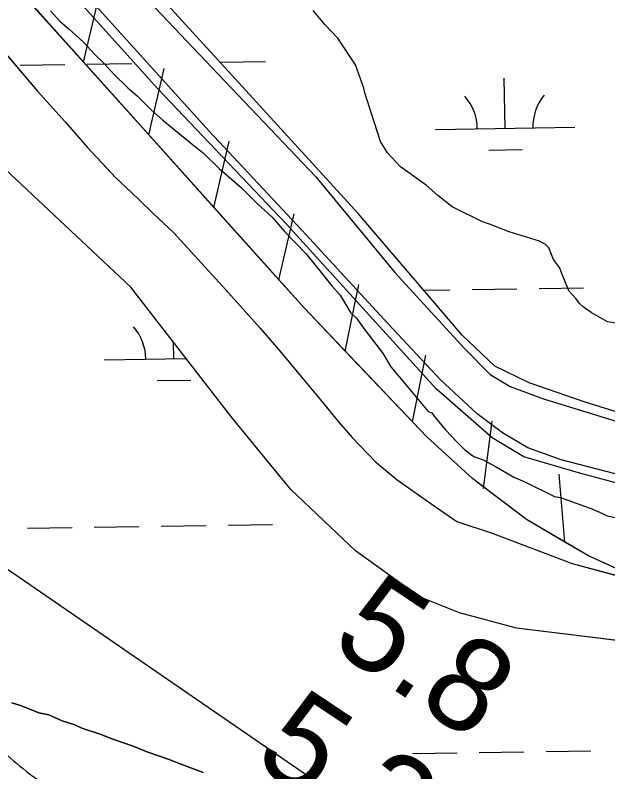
# Model space of a CAD drawing. Extents: x 3823584 to 3861785, y 301729 to 327625.
# Drawn here: x 3842186 to 3842612, y 324963 to 325506 of the extents above; entities that cross this region are included whole.
import ezdxf

# ---------------------------------------------------------------- set-up
doc = ezdxf.new("R2010")
doc.units = 0
for name, color, linetype in [('V-LEVE-TOET', 7, 'Continuous'), ('V-RIVR-EDGE', 7, 'Continuous'), ('V-RIVR-RANG', 7, 'Continuous'), ('V-RRAP-FSHR', 7, 'Continuous'), ('V-SITE-VEGE', 7, 'Continuous'), ('V-TOPO-MINR', 7, 'Continuous'), ('V-TOPO-SHOR', 7, 'Continuous'), ('V-WETL-SWMP', 7, 'Continuous')]:
    doc.layers.add(name, color=color, linetype=linetype)

msp = doc.modelspace()

# ---------------------------------------------------------------- linework, layer by layer
at = {"layer": 'V-LEVE-TOET'}
for points in [[(3842681.73, 325159.76), (3842578.21, 325186.66), (3842554.28, 325195.28), (3842536.14, 325206.08), (3842518.04, 325219.76), (3842491.73, 325244.12), (3842454.08, 325284.32), (3842392.08, 325351.74), (3842325.63, 325422.74), (3842242.14, 325515.1), (3842198.41, 325561.82)], [(3842238.95, 325562.44), (3842259.66, 325539.99), (3842332.14, 325463.78), (3842402.07, 325389.86), (3842458.93, 325321.22), (3842508.59, 325266.77), (3842527.27, 325247.95), (3842541.59, 325239.44), (3842565.52, 325230.5), (3842634.81, 325209.14)]]:
    msp.add_lwpolyline(points, dxfattribs=at)
at = {"layer": 'V-RIVR-EDGE'}
for points in [[(3836304.38, 325474.18), (3836346.41, 325438.32), (3836389.41, 325406.07), (3836417.64, 325385.43), (3836442.67, 325366.73), (3836470.25, 325340.95), (3836497.82, 325313.88), (3836554.9, 325258.45), (3836598.51, 325215.91), (3836636.36, 325181.1), (3836681.26, 325139.85), (3836737.07, 325093.42), (3836790.94, 325041.22), (3836840.33, 324993.52), (3836889.07, 324947.12), (3836934.61, 324907.14), (3836980.81, 324871.03), (3837015.47, 324849.09), (3837040.49, 324829.1), (3837085.39, 324787.2), (3837143.76, 324734.34), (3837181.61, 324700.82), (3837223.29, 324659.57), (3837272.05, 324619.59), (3837314.38, 324579.63), (3837346.45, 324546.76), (3837364.4, 324527.43), (3837395.83, 324500.35), (3837442.02, 324462.31), (3837492.71, 324422.97), (3837554.31, 324372.67), (3837573.56, 324361.05), (3837583.2, 324359.1), (3837596.69, 324352.64), (3837621.08, 324337.79), (3837648.03, 324319.73), (3837677.54, 324292.01), (3837718.58, 324249.48), (3837753.85, 324214.68), (3837781.43, 324188.89), (3837800.05, 324179.85), (3837819.95, 324170.8), (3837850.72, 324134.08), (3837874.45, 324110.23), (3837909.07, 324073.5), (3837941.78, 324040.64), (3837989.87, 323991.66), (3838022.58, 323960.72), (3838034.12, 323947.83), (3838046.3, 323933.66), (3838066.83, 323916.25), (3838089.91, 323892.41), (3838140.59, 323849.21), (3838186.14, 323811.17), (3838215.65, 323785.38), (3838265.68, 323736.4), (3838297.1, 323707.39), (3838336.87, 323671.94), (3838359.95, 323645.52), (3838385.62, 323627.46), (3838404.24, 323615.84), (3838421.56, 323601.65), (3838441.44, 323582.32), (3838460.05, 323567.49), (3838468.4, 323563.61), (3838484.45, 323555.21), (3838548.59, 323496.55), (3838595.44, 323464.29), (3838649.98, 323422.37), (3838701.3, 323379.82), (3838749.43, 323345.62), (3838798.22, 323317.86), (3838856.62, 323274.64), (3838932.99, 323221.74), (3838989.47, 323184.31), (3839037.6, 323150.12), (3839068.42, 323134.62), (3839093.42, 323104.98), (3839110.73, 323086.94), (3839122.93, 323081.12), (3839143.46, 323065.64), (3839172.34, 323044.36), (3839190.96, 323032.74), (3839215.99, 323015.96), (3839242.32, 323006.26), (3839316.8, 322969.43), (3839341.84, 322955.87), (3839371.38, 322944.22), (3839391.29, 322935.81), (3839417.61, 322920.32), (3839461.26, 322894.5), (3839483.71, 322873.23), (3839520.3, 322851.28), (3839555.6, 322828.69), (3839599.9, 322806.72), (3839718.7, 322751.14), (3839768.14, 322726.59), (3839807.95, 322705.92), (3839836.85, 322696.21), (3839865.1, 322680.71), (3839887.57, 322667.8), (3839924.17, 322652.28), (3839969.76, 322630.31), (3840004.43, 322612.22), (3840037.82, 322597.35), (3840085.35, 322579.88), (3840108.46, 322565.68), (3840121.92, 322548.93), (3840123.18, 322539.92), (3840122.53, 322533.5), (3840118, 322521.29), (3840112.84, 322514.24), (3840095.47, 322509.14), (3840089.68, 322509.15), (3840085.17, 322504.66), (3840084.51, 322498.23), (3840085.78, 322491.8), (3840130.72, 322467.26), (3840169.89, 322448.52), (3840197.51, 322439.45), (3840209.08, 322437.5), (3840231.59, 322441.3), (3840246.39, 322448.98), (3840266.34, 322458.57), (3840273.43, 322466.27), (3840278.59, 322471.4), (3840288.9, 322480.37), (3840295.98, 322484.85), (3840301.77, 322484.84), (3840308.2, 322484.82), (3840320.4, 322479.01), (3840324.87, 322470), (3840326.78, 322461.63), (3840338.32, 322450.03), (3840344.74, 322444.88), (3840366.58, 322437.75), (3840385.84, 322428.06), (3840421.8, 322409.33), (3840466.1, 322385.43), (3840492.41, 322368.65), (3840506.53, 322357.04), (3840533.49, 322340.26), (3840559.18, 322331.2), (3840587.44, 322322.13), (3840611.85, 322311.78), (3840642.02, 322296.28), (3840678.62, 322276.26), (3840712.64, 322255.6), (3840733.18, 322242.05), (3840784.53, 322210.43), (3840835.89, 322183.3), (3840892.39, 322153.59), (3840923.85, 322139.37), (3840950.82, 322127.08), (3840989.33, 322099.99), (3841017.57, 322082.56), (3841061.24, 322062.52), (3841092.69, 322044.45), (3841151.1, 322005.09), (3841210.78, 321964.44), (3841240.29, 321939.29), (3841299.97, 321894.79), (3841335.89, 321862.55), (3841374.37, 321823.89), (3841411.57, 321789.72), (3841444.92, 321758.14), (3841469.94, 321736.22), (3841482.12, 321723.98), (3841496.22, 321704.66), (3841509.05, 321694.34), (3841523.18, 321687.23), (3841573.9, 321660.75), (3841623.97, 321631.69), (3841667.62, 321606.51), (3841696.52, 321593.59), (3841738.26, 321575.48), (3841787.07, 321556.72), (3841815.99, 321552.15), (3841851.33, 321544.99), (3841886.66, 321533.33), (3841930.32, 321511.36), (3841950.22, 321498.46), (3841977.18, 321482.96), (3841998.38, 321476.48), (3842052.99, 321463.49), (3842082.55, 321456.34), (3842109.52, 321444.7), (3842146.12, 321427.26), (3842196.2, 321402.06), (3842241.13, 321374.95), (3842288.63, 321345.26), (3842321.38, 321327.18), (3842366.94, 321295.56), (3842395.19, 321280.07), (3842429.22, 321264.55), (3842452.35, 321258.71), (3842470.97, 321249.66)], [(3841667.07, 325337.41), (3841677, 325339.12), (3841683.78, 325337.9), (3841698.09, 325326.31), (3841699.65, 325312.36), (3841706.78, 325294.81), (3841726.66, 325274.83), (3841750.92, 325252.45), (3841797.88, 325224.84), (3841841.25, 325198.03), (3841868.31, 325183.22), (3841890.18, 325162.84), (3841908.48, 325150.04), (3841939.14, 325136.01), (3841968.18, 325114.82), (3841995.24, 325101.6), (3842020.31, 325082.41), (3842033.42, 325068.83), (3842048.53, 325053.25), (3842058.87, 325045.65), (3842063.63, 325037.67), (3842067.59, 325025.7), (3842073.15, 325017.72), (3842079.52, 325015.31), (3842083.9, 325015.3), (3842092.29, 325020.46), (3842099.46, 325020.84), (3842109.82, 325020.41), (3842125.35, 325013.6), (3842141.66, 325003.6), (3842160.36, 324991.2), (3842196.56, 324961.22), (3842210.08, 324952.02), (3842239.14, 324936.4), (3842289.68, 324905.19), (3842316.73, 324886.39), (3842326.66, 324874.81), (3842325.41, 324852.1), (3842324.98, 324838.55), (3842328.15, 324832.56), (3842334.53, 324832.55), (3842350.89, 324841.67), (3842360.87, 324848.42), (3842367.25, 324849.21), (3842371.64, 324849.59), (3842391.53, 324837.99), (3842413.81, 324820.79), (3842437.68, 324805.99), (3842469.1, 324778.41), (3842484.2, 324762.04), (3842501.32, 324752.03), (3842519.64, 324748.4), (3842540.75, 324741.17), (3842563.43, 324727.57), (3842597.27, 324713.13), (3842617.18, 324705.51), (3842640.26, 324692.7), (3842678.87, 324671.88), (3842722.65, 324649.06), (3842760.84, 324622.66), (3842791.88, 324602.66), (3842826.1, 324581.85), (3842851.57, 324567.84), (3842890.17, 324541.84), (3842957.04, 324509.79), (3843001.21, 324482.18), (3843039.81, 324457.77), (3843088.37, 324435.74), (3843144.1, 324406.5), (3843181.9, 324383.3), (3843224.87, 324354.5), (3843249.14, 324338.1), (3843258.67, 324323.33), (3843263.84, 324318.93), (3843285.74, 324312.9), (3843313.63, 324307.25), (3843340.31, 324298.81), (3843388.07, 324274.78), (3843421.88, 324247.2), (3843434.99, 324231.63), (3843434.98, 324227.64), (3843420.57, 324200.18), (3843414.96, 324188.23), (3843414.14, 324181.06), (3843418.51, 324171.89), (3843433.22, 324159.49), (3843439.17, 324146.33), (3843443.53, 324137.15), (3843462.23, 324125.15), (3843469.8, 324123.54), (3843481.75, 324120.32), (3843486.54, 324125.89), (3843509.34, 324160.1), (3843514.14, 324164.87), (3843515.33, 324164.87), (3843522.5, 324164.46), (3843561.11, 324144.83), (3843616.44, 324115.6), (3843639.93, 324105.98), (3843654.66, 324101.56), (3843670.98, 324093.15), (3843682.11, 324079.17), (3843692.06, 324074.37), (3843700.83, 324074.34), (3843710, 324077.91), (3843719.96, 324074.3), (3843747.82, 324059.88), (3843763.73, 324046.69), (3843767.29, 324037.51), (3843767.27, 324030.34), (3843765.65, 324020.38), (3843766.42, 324006.83), (3843769.58, 323997.26), (3843779.13, 323990.06), (3843800.24, 323984.43), (3843818.97, 323984.38), (3843833.71, 323983.55), (3843844.06, 323979.14), (3843860.36, 323963.16), (3843872.3, 323955.55), (3843881.06, 323953.54), (3843888.22, 323947.54), (3843885.81, 323940.78), (3843881.01, 323933.22), (3843881, 323928.03), (3843887.36, 323923.24), (3843899.32, 323923.21), (3843905.72, 323933.55), (3843910.91, 323935.53), (3843921.66, 323933.51), (3843932.81, 323927.51), (3843946.33, 323917.91), (3843955.1, 323915.5), (3843977, 323908.27), (3844009.26, 323900.62), (3844033.94, 323887.8), (3844045.47, 323877.81), (3844055.42, 323871.41), (3844070.55, 323868.18), (3844080.92, 323867.76), (3844090.07, 323861.76), (3844093.64, 323856.17), (3844093.62, 323849.79), (3844085.63, 323838.66), (3844082.42, 323831.89), (3844082.81, 323828.7), (3844087.59, 323827.49), (3844096.76, 323827.87), (3844104.34, 323831.83), (3844105.95, 323837.01), (3844105.17, 323845.78), (3844107.97, 323847.77), (3844115.93, 323842.96), (3844123.91, 323846.93), (3844138.7, 323866.42), (3844150.29, 323877.55), (3844165.86, 323889.87), (3844185.8, 323897.79), (3844193.39, 323902.55), (3844197.39, 323908.12), (3844197.81, 323915.69), (3844200.64, 323932.03), (3844201.87, 323949.56), (3844203.49, 323960.32), (3844212.71, 323979.42), (3844219.1, 323984.99), (3844228.68, 323989.74), (3844237.04, 323989.72), (3844253.36, 323979.72), (3844262.91, 323972.52), (3844273.25, 323966.12), (3844287.19, 323962.5), (3844299.93, 323956.49), (3844316.24, 323944.89), (3844325.78, 323933.71), (3844334.92, 323923.72), (3844345.66, 323915.33), (3844350.41, 323900.17), (3844349.98, 323889.41), (3844344.78, 323881.06), (3844335.21, 323878.29), (3844331.21, 323873.12), (3844331.21, 323871.92), (3844330.79, 323863.95), (3844339.13, 323852.38), (3844338.71, 323844.41), (3844336.7, 323836.04), (3844328.7, 323824.5), (3844323.11, 323819.74), (3844315.13, 323818.16), (3844303.58, 323818.59), (3844297.6, 323817.81), (3844297.19, 323816.21), (3844303.16, 323811.42), (3844310.31, 323801.04), (3844311.5, 323799.44), (3844316.29, 323802.22), (3844322.27, 323805.39), (3844326.65, 323801.39), (3844318.23, 323782.68), (3844313.01, 323765.96), (3844312.99, 323758.39), (3844314.97, 323752.8), (3844320.14, 323746.81), (3844323.72, 323746.4), (3844325.72, 323749.59), (3844325.34, 323757.96), (3844327.74, 323758.35), (3844341.68, 323757.52), (3844362, 323752.69), (3844387.48, 323742.66), (3844418.93, 323729.03), (3844453.95, 323709.02)]]:
    msp.add_spline(points, degree=3, dxfattribs=at)
at = {"layer": 'V-RRAP-FSHR'}
for p, q in [((3842235.41, 325472.24), (3842246.48, 325519.8)), ((3842282.15, 325420.14), (3842293.22, 325467.7)), ((3842328.9, 325368.04), (3842339.97, 325415.6)), ((3842375.64, 325315.93), (3842386.71, 325363.49)), ((3842423.32, 325264.69), (3842432.98, 325312.56)), ((3842471.59, 325214), (3842481.24, 325261.86)), ((3842522.55, 325166.06), (3842528.84, 325214.48)), ((3842581, 325127.6), (3842576.93, 325176.26))]:
    msp.add_line(p, q, dxfattribs=at)
for points in [[(3843453.97, 324521.7), (3843323.01, 324683.52), (3843050.63, 324986.26), (3843026.51, 325003.76), (3842997.17, 325020.24), (3842970.83, 325032.65), (3842935.45, 325045.14), (3842885.63, 325055.55), (3842744.78, 325079.04), (3842650.36, 325093.79), (3842597.95, 325117.72), (3842553.3, 325143.74), (3842514.84, 325173.1), (3842481.85, 325203.22), (3842393.72, 325295.78), (3842157.67, 325558.9)], [(3842235.41, 325472.24), (3842188.66, 325524.35)], [(3842282.15, 325420.14), (3842235.41, 325472.25)], [(3842328.9, 325368.04), (3842282.15, 325420.14)], [(3842375.64, 325315.93), (3842328.9, 325368.04)], [(3842423.32, 325264.69), (3842393.72, 325295.78), (3842375.64, 325315.93)], [(3842471.59, 325214), (3842423.32, 325264.69)], [(3842523.14, 325166.76), (3842514.84, 325173.1), (3842481.85, 325203.22), (3842471.58, 325214)], [(3842581, 325127.6), (3842553.3, 325143.74), (3842523.14, 325166.76)], [(3842643.78, 325096.79), (3842597.95, 325117.72), (3842581, 325127.6)]]:
    msp.add_lwpolyline(points, dxfattribs=at)
at = {"layer": 'V-SITE-VEGE'}
for p, q in [((3842211.55, 325509.3), (3842218.3, 325501.85)), ((3842408.61, 325499.38), (3842400.18, 325509.32)), ((3842218.3, 325501.85), (3842225.02, 325496.07)), ((3842417.89, 325489.45), (3842408.61, 325499.38)), ((3842225.02, 325496.07), (3842235.12, 325486.98)), ((3842235.12, 325486.98), (3842243.55, 325477.87)), ((3842430.57, 325470.37), (3842417.89, 325489.45)), ((3842243.55, 325477.87), (3842250.29, 325471.26)), ((3842250.29, 325471.26), (3842257.03, 325463.81)), ((3842436.57, 325453.73), (3842430.57, 325470.37)), ((3842257.03, 325463.81), (3842267.14, 325453.88)), ((3842267.14, 325453.88), (3842273.86, 325448.1)), ((3842437.43, 325450.4), (3842436.57, 325453.73)), ((3842273.86, 325448.1), (3842283.97, 325438.17)), ((3842448.59, 325415.44), (3842437.43, 325450.4)), ((3842283.97, 325438.17), (3842292.38, 325430.74)), ((3842292.38, 325430.74), (3842313.4, 325413.39)), ((3842453.68, 325407.14), (3842448.59, 325415.44)), ((3842313.4, 325413.39), (3842321.81, 325406.79)), ((3842321.81, 325406.79), (3842332.75, 325396.04)), ((3842462.95, 325397.21), (3842453.68, 325407.14)), ((3842332.75, 325396.04), (3842348.74, 325382)), ((3842481.43, 325384.02), (3842462.95, 325397.21)), ((3842489.84, 325376.58), (3842481.43, 325384.02)), ((3842348.74, 325382), (3842360.53, 325370.42)), ((3842499.93, 325368.33), (3842489.84, 325376.58)), ((3842360.53, 325370.42), (3842370.62, 325361.33)), ((3842521.72, 325357.67), (3842499.93, 325368.33)), ((3842370.62, 325361.33), (3842379.9, 325350.56)), ((3842526.75, 325356.05), (3842521.72, 325357.67)), ((3842540.99, 325350.33), (3842526.75, 325356.05)), ((3842379.9, 325350.56), (3842395.07, 325334.84)), ((3842562.74, 325343.85), (3842540.99, 325350.33)), ((3842566.94, 325341.38), (3842562.74, 325343.85)), ((3842569.46, 325338.91), (3842566.94, 325341.38)), ((3842572.88, 325330.59), (3842569.46, 325338.91)), ((3842395.07, 325334.84), (3842406.88, 325319.92)), ((3842577.1, 325324.78), (3842572.88, 325330.59)), ((3842579.67, 325318.13), (3842577.1, 325324.78)), ((3842406.88, 325319.92), (3842413.63, 325311.63)), ((3842583.93, 325308.15), (3842579.67, 325318.13)), ((3842413.63, 325311.63), (3842419.54, 325305.01)), ((3842588.99, 325302.35), (3842583.93, 325308.15)), ((3842419.54, 325305.01), (3842427.16, 325292.56)), ((3842591.52, 325299.04), (3842588.99, 325302.35)), ((3842594.05, 325296.56), (3842591.52, 325299.04)), ((3842599.93, 325292.44), (3842594.05, 325296.56)), ((3842427.16, 325292.56), (3842431.37, 325288.42)), ((3842611.67, 325285.86), (3842599.93, 325292.44)), ((3842431.37, 325288.42), (3842437.29, 325280.13)), ((3842620.87, 325284.28), (3842611.67, 325285.86)), ((3842437.29, 325280.13), (3842449.95, 325263.55)), ((3842449.95, 325263.55), (3842455.89, 325253.59)), ((3842455.89, 325253.59), (3842468.54, 325238.68)), ((3842468.54, 325238.68), (3842482.88, 325221.28)), ((3842482.88, 325221.28), (3842485.4, 325220.47)), ((3842485.4, 325220.47), (3842487.93, 325217.15)), ((3842487.93, 325217.15), (3842495.52, 325208.04)), ((3842495.52, 325208.04), (3842503.11, 325199.76)), ((3842503.11, 325199.76), (3842509, 325193.97)), ((3842509, 325193.97), (3842513.21, 325190.67)), ((3842513.21, 325190.67), (3842515.72, 325189.02)), ((3842515.72, 325189.02), (3842522.42, 325186.58)), ((3842522.42, 325186.58), (3842531.65, 325181.65)), ((3842531.65, 325181.65), (3842544.23, 325174.25)), ((3842544.23, 325174.25), (3842551.77, 325170.99)), ((3842551.77, 325170.99), (3842573.57, 325160.33)), ((3842573.57, 325160.33), (3842577.75, 325159.53)), ((3842577.75, 325159.53), (3842600.36, 325151.39)), ((3842600.36, 325151.39), (3842607.9, 325148.12)), ((3842607.9, 325148.12), (3842611.25, 325146.48)), ((3842611.25, 325146.48), (3842630.48, 325142.47)), ((3842190.83, 325009.97), (3842183.84, 325012.16)), ((3842203.37, 325004.92), (3842190.83, 325009.97)), ((3842210.37, 325003.43), (3842203.37, 325004.92)), ((3842220.12, 324999.11), (3842210.37, 325003.43)), ((3842229.19, 324996.19), (3842220.12, 324999.11)), ((3842234.08, 324994.03), (3842229.19, 324996.19)), ((3842247.33, 324989.67), (3842234.08, 324994.03)), ((3842256.4, 324986.05), (3842247.33, 324989.67)), ((3842271.05, 324980.97), (3842256.4, 324986.05)), ((3842281.51, 324976.64), (3842271.05, 324980.97)), ((3842296.17, 324971.56), (3842281.51, 324976.64)), ((3842305.93, 324967.93), (3842296.17, 324971.56)), ((3842321.28, 324962.14), (3842305.93, 324967.93))]:
    msp.add_line(p, q, dxfattribs=at)
at = {"layer": 'V-TOPO-MINR'}
msp.add_lwpolyline([(3842643.88, 324802.71), (3842591.43, 324835.23), (3842539.06, 324867.86), (3842451.28, 324922.74), (3842442.85, 324928.01), (3842434.41, 324933.29), (3841747.39, 325406.03), (3841738.8, 325415.74), (3841508.83, 325551.19)], dxfattribs=at)
at = {"layer": 'V-TOPO-SHOR'}
for points in [[(3842641.56, 325054), (3842546.27, 325065.76), (3842505.31, 325076.86), (3842476.56, 325088.35), (3842430.57, 325121.25), (3842384.18, 325165.29), (3842341.86, 325216.97), (3842269.3, 325310.63), (3842174.68, 325399.26), (3842148.07, 325434.58), (3842073.98, 325511.3), (3842041.28, 325547.49), (3842036.91, 325558.94), (3842036.9, 325559.33)], [(3842107.12, 325560.41), (3842155.77, 325506.11), (3842202.3, 325451.47), (3842222.18, 325429.49), (3842238.12, 325411), (3842252.26, 325395.98), (3842258.28, 325389.55), (3842274.27, 325374.51), (3842285.26, 325363.5), (3842300.21, 325349.8), (3842337.62, 325308.79), (3842362.2, 325281.18), (3842378.41, 325262.43), (3842391.21, 325246.9), (3842405.58, 325229.76), (3842418.38, 325213.96), (3842428.32, 325202.71), (3842444.81, 325185.54), (3842460.56, 325172.36), (3842487.1, 325153.74)], [(3842487.1, 325153.74), (3842503.4, 325142.41), (3842528.75, 325133.89), (3842586.28, 325112.24), (3842643.35, 325096.71)]]:
    msp.add_lwpolyline(points, dxfattribs=at)
at = {"layer": 'V-WETL-SWMP'}
for p, q in [((3842288.68, 325453.27), (3842191.23, 325561.71)), ((3842336.8, 325468.57), (3842251.01, 325562.63)), ((3842155.77, 325506.11), (3842202.29, 325451.46)), ((3842189.98, 325470.17), (3842221.97, 325470.67)), ((3842237.97, 325470.91), (3842269.97, 325471.41)), ((3842333.96, 325472.39), (3842365.96, 325472.89)), ((3842432.5, 325363.59), (3842336.8, 325468.57)), ((3842538.04, 325424.79), (3842537.48, 325460.79)), ((3842381.08, 325355.93), (3842288.68, 325453.27)), ((3842202.29, 325451.46), (3842222.18, 325429.48)), ((3842222.18, 325429.48), (3842238.12, 325411)), ((3842488.04, 325424.02), (3842588.03, 325425.56)), ((3842238.12, 325411), (3842258.27, 325389.55)), ((3842526.28, 325409.18), (3842550.27, 325409.55)), ((3842269.3, 325310.63), (3842174.68, 325399.26)), ((3842258.27, 325389.55), (3842274.26, 325374.51)), ((3842274.26, 325374.51), (3842285.26, 325363.5)), ((3842285.26, 325363.5), (3842300.21, 325349.8)), ((3842507.32, 325276.25), (3842432.5, 325363.59)), ((3842488.55, 325237.78), (3842381.08, 325355.93)), ((3842300.21, 325349.8), (3842337.62, 325308.79)), ((3842341.86, 325216.96), (3842269.3, 325310.63)), ((3842337.62, 325308.79), (3842362.2, 325281.18)), ((3842479.73, 325308.45), (3842498.41, 325308.74)), ((3842514.41, 325308.98), (3842546.41, 325309.48)), ((3842562.4, 325309.72), (3842594.4, 325310.22)), ((3842362.2, 325281.18), (3842378.41, 325262.43)), ((3842530.76, 325253.83), (3842507.32, 325276.25)), ((3842300.08, 325259.24), (3842299.9, 325271.13)), ((3842250.09, 325258.47), (3842309, 325259.38)), ((3842378.41, 325262.43), (3842391.21, 325246.9)), ((3842555.39, 325241.94), (3842530.76, 325253.83)), ((3842391.21, 325246.9), (3842405.58, 325229.76)), ((3842288.32, 325243.63), (3842312.32, 325244)), ((3842594.75, 325228.28), (3842555.39, 325241.94)), ((3842528.83, 325202.4), (3842488.55, 325237.78)), ((3842405.58, 325229.76), (3842418.38, 325213.96)), ((3842677.17, 325202.51), (3842594.75, 325228.28)), ((3842384.18, 325165.29), (3842341.86, 325216.96)), ((3842418.38, 325213.96), (3842428.32, 325202.71)), ((3842428.32, 325202.71), (3842444.81, 325185.54)), ((3842551.4, 325188.91), (3842528.83, 325202.4)), ((3842592.49, 325176.78), (3842551.4, 325188.91)), ((3842444.81, 325185.54), (3842460.55, 325172.36)), ((3842691.03, 325150.2), (3842592.49, 325176.78)), ((3842460.55, 325172.36), (3842487.1, 325153.74)), ((3842430.56, 325121.25), (3842384.18, 325165.29)), ((3842487.1, 325153.74), (3842503.4, 325142.41)), ((3842195.1, 325137.54), (3842227.1, 325138.03)), ((3842243.1, 325138.28), (3842275.09, 325138.77)), ((3842291.09, 325139.02), (3842323.09, 325139.51)), ((3842339.09, 325139.76), (3842371.08, 325140.25)), ((3842503.4, 325142.41), (3842528.75, 325133.88)), ((3842528.75, 325133.88), (3842586.27, 325112.24)), ((3842476.56, 325088.35), (3842430.56, 325121.25)), ((3842586.27, 325112.24), (3842643.35, 325096.7)), ((3842505.31, 325076.86), (3842476.56, 325088.35)), ((3842546.27, 325065.76), (3842505.31, 325076.86)), ((3842641.56, 325054), (3842546.27, 325065.76)), ((3842183.84, 325012.16), (3842190.82, 325009.97)), ((3842190.82, 325009.97), (3842203.37, 325004.92)), ((3842203.37, 325004.92), (3842210.36, 325003.43)), ((3842210.36, 325003.43), (3842220.12, 324999.11)), ((3842220.12, 324999.11), (3842229.19, 324996.19)), ((3842229.19, 324996.19), (3842234.07, 324994.03)), ((3842234.07, 324994.03), (3842247.33, 324989.67)), ((3842247.33, 324989.67), (3842256.4, 324986.05)), ((3842256.4, 324986.05), (3842271.05, 324980.97)), ((3842271.05, 324980.97), (3842281.51, 324976.64)), ((3842281.51, 324976.64), (3842296.16, 324971.55)), ((3842471.54, 324975.61), (3842503.54, 324976.1)), ((3842519.54, 324976.35), (3842551.53, 324976.84)), ((3842567.53, 324977.09), (3842599.53, 324977.58)), ((3842296.16, 324971.55), (3842305.93, 324967.93)), ((3842305.93, 324967.93), (3842321.28, 324962.14))]:
    msp.add_line(p, q, dxfattribs=at)
for centre, start, end in [((3842482.79, 325424.42), 0.1115, 41.6552), ((3842593.26, 325426.12), 140.1115, 181.6552), ((3842244.84, 325258.86), 0.1115, 41.6552)]:
    msp.add_arc(centre, 35.25, start, end, dxfattribs=at)

# ---------------------------------------------------------------- texts
at = {"layer": 'V-RIVR-RANG'}
for s, p in [('5.8', (3842411.15, 325052.78)), ('5.3', (3842355.77, 324969.52))]:
    msp.add_text(s, height=67, rotation=326.2283, dxfattribs=at).set_placement(p)

doc.saveas('drawing.dxf')
